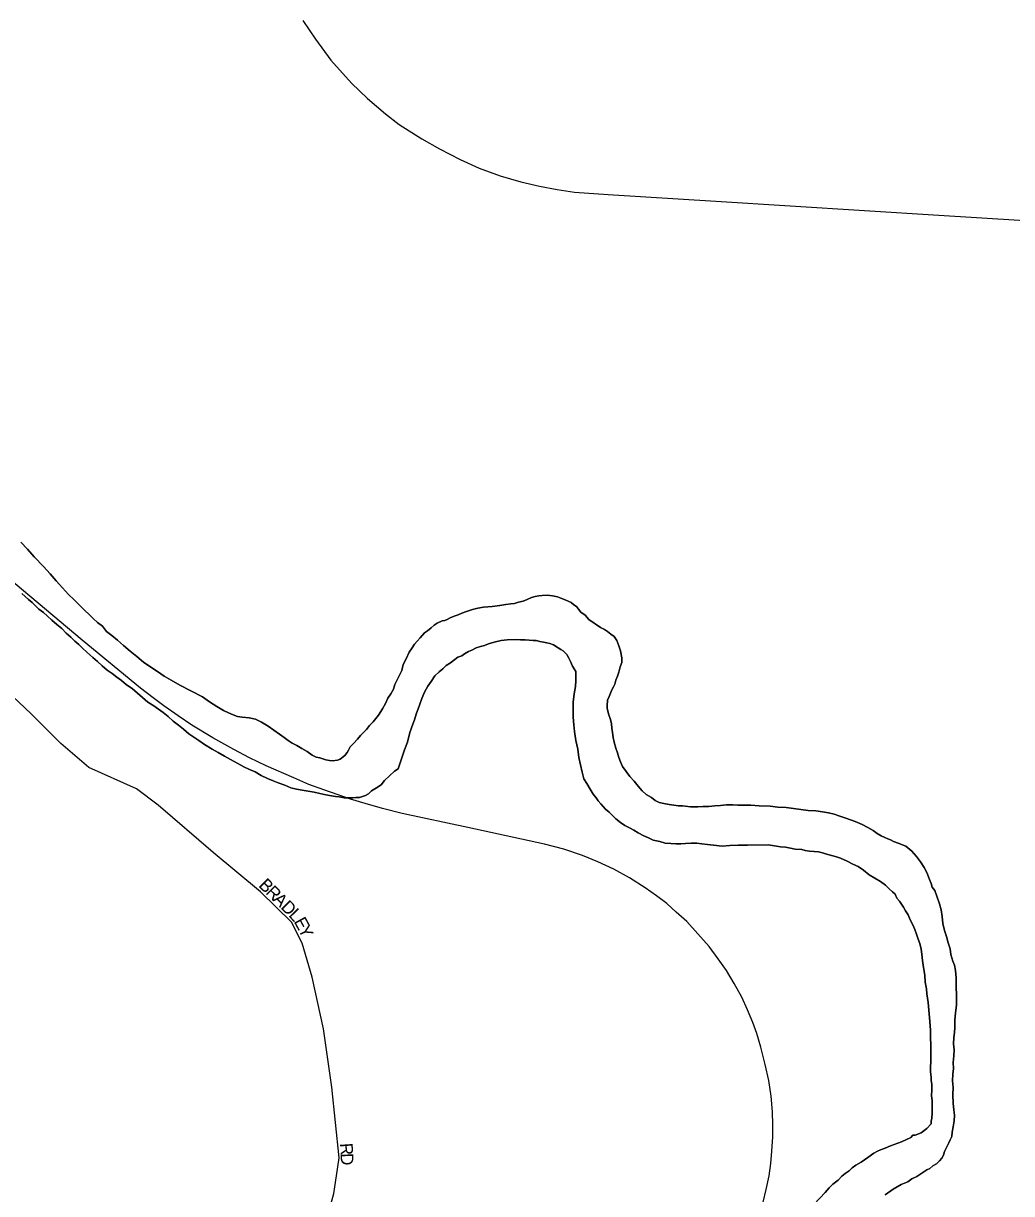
# Model space of a CAD drawing. Extents: x -561 to 1170, y 0 to 846.
# Drawn here: x 255.12 to 265.66, y 224.52 to 237.01 of the extents above; entities that cross this region are included whole.
import ezdxf

# ---------------------------------------------------------------- set-up
doc = ezdxf.new("R2010")
doc.units = 0
for name, color, linetype in [('GM_X_City_Street', 7, 'Continuous'), ('GM_X_City_Street_Text', 7, 'Continuous'), ('GM_X_Major_River', 7, 'Continuous'), ('GM_X_Rail_Line', 7, 'Continuous')]:
    doc.layers.add(name, color=color, linetype=linetype)

msp = doc.modelspace()

# ---------------------------------------------------------------- linework, layer by layer
at = {"layer": 'GM_X_City_Street'}
msp.add_lwpolyline([(258.398, 224.401), (258.43, 224.518), (258.459, 224.709), (258.485, 224.898), (258.409, 225.652), (258.319, 226.278), (258.198, 226.827), (258.092, 227.189), (257.979, 227.415), (257.648, 227.739), (257.142, 228.159), (256.554, 228.665), (256.321, 228.838), (255.815, 229.064), (255.514, 229.321), (255.197, 229.638), (254.404, 230.386)], dxfattribs=at)
at = {"layer": 'GM_X_Major_River'}
for points in [[(257.788, 229.464), (257.728, 229.507), (257.657, 229.55), (257.592, 229.581), (257.527, 229.597), (257.451, 229.601), (257.402, 229.611), (257.353, 229.627), (257.304, 229.648), (257.25, 229.675), (257.179, 229.717), (257.102, 229.765), (257.026, 229.818), (256.786, 229.945), (256.693, 229.998), (256.617, 230.041), (256.546, 230.089), (256.475, 230.137), (256.398, 230.19), (256.327, 230.249), (256.256, 230.307), (256.185, 230.366), (256.119, 230.425), (256.059, 230.473), (256.004, 230.516), (255.96, 230.575), (255.905, 230.612), (255.861, 230.655), (255.817, 230.698), (255.768, 230.746), (255.713, 230.799), (255.658, 230.853), (255.598, 230.912), (255.532, 230.981), (255.466, 231.056), (255.4, 231.131), (255.329, 231.212), (255.23, 231.313), (255.158, 231.394), (255.087, 231.469)], [(255.087, 231.469), (255.158, 231.394), (255.23, 231.313), (255.329, 231.212), (255.4, 231.131), (255.466, 231.056), (255.532, 230.981), (255.598, 230.912), (255.658, 230.853), (255.713, 230.799), (255.768, 230.746), (255.817, 230.698), (255.861, 230.655), (255.905, 230.612), (255.96, 230.575), (256.004, 230.516), (256.059, 230.473), (256.119, 230.425), (256.185, 230.366), (256.256, 230.307), (256.327, 230.249), (256.398, 230.19), (256.475, 230.137), (256.546, 230.089), (256.617, 230.041), (256.693, 229.998), (256.786, 229.945), (257.026, 229.818), (257.102, 229.765), (257.179, 229.717), (257.25, 229.675), (257.304, 229.648), (257.353, 229.627), (257.402, 229.611), (257.451, 229.601), (257.527, 229.597), (257.592, 229.581), (257.657, 229.55), (257.728, 229.507), (257.788, 229.464)], [(255.1, 230.922), (255.133, 230.89), (255.171, 230.858), (255.209, 230.826), (255.242, 230.794), (255.281, 230.756), (255.33, 230.719), (255.374, 230.681), (255.418, 230.639), (255.473, 230.59), (255.527, 230.548), (255.571, 230.5), (255.62, 230.457), (255.664, 230.414), (255.708, 230.377), (255.747, 230.339), (255.791, 230.296), (255.856, 230.238), (255.906, 230.195), (255.955, 230.152), (256.01, 230.104), (256.064, 230.067), (256.114, 230.029), (256.163, 229.992), (256.217, 229.949), (256.278, 229.907), (256.442, 229.762), (256.507, 229.725), (256.557, 229.688), (256.606, 229.651), (256.661, 229.608), (256.715, 229.56), (256.77, 229.517), (256.825, 229.474), (256.88, 229.426), (256.934, 229.389), (256.989, 229.352), (257.049, 229.309), (257.131, 229.261), (257.196, 229.224), (257.262, 229.187), (257.327, 229.15), (257.404, 229.108), (257.469, 229.071), (257.529, 229.044), (257.589, 229.018), (257.654, 228.981), (257.72, 228.949), (257.78, 228.923), (257.834, 228.902), (257.905, 228.875), (257.97, 228.849), (258.03, 228.833), (258.09, 228.823), (258.155, 228.813), (258.22, 228.803), (258.279, 228.788), (258.345, 228.772), (258.404, 228.762), (258.448, 228.757), (258.486, 228.752), (258.54, 228.742), (258.589, 228.743), (258.632, 228.743), (258.664, 228.744)], [(258.664, 228.744), (258.632, 228.743), (258.589, 228.743), (258.54, 228.742), (258.486, 228.752), (258.448, 228.757), (258.404, 228.762), (258.345, 228.772), (258.279, 228.788), (258.22, 228.803), (258.155, 228.813), (258.09, 228.823), (258.03, 228.833), (257.97, 228.849), (257.905, 228.875), (257.834, 228.902), (257.78, 228.923), (257.72, 228.949), (257.654, 228.981), (257.589, 229.018), (257.529, 229.044), (257.469, 229.071), (257.404, 229.108), (257.327, 229.15), (257.262, 229.187), (257.196, 229.224), (257.131, 229.261), (257.049, 229.309), (256.989, 229.352), (256.934, 229.389), (256.88, 229.426), (256.825, 229.474), (256.77, 229.517), (256.715, 229.56), (256.661, 229.608), (256.606, 229.651), (256.557, 229.688), (256.507, 229.725), (256.442, 229.762), (256.278, 229.907), (256.217, 229.949), (256.163, 229.992), (256.114, 230.029), (256.064, 230.067), (256.01, 230.104), (255.955, 230.152), (255.906, 230.195), (255.856, 230.238), (255.791, 230.296), (255.747, 230.339), (255.708, 230.377), (255.664, 230.414), (255.62, 230.457), (255.571, 230.5), (255.527, 230.548), (255.473, 230.59), (255.418, 230.639), (255.374, 230.681), (255.33, 230.719), (255.281, 230.756), (255.242, 230.794), (255.209, 230.826), (255.171, 230.858), (255.133, 230.89), (255.1, 230.922)], [(261.398, 229.893), (261.414, 229.925), (261.43, 229.953), (261.44, 229.996), (261.456, 230.04), (261.471, 230.083), (261.487, 230.138), (261.502, 230.187), (261.502, 230.235), (261.49, 230.311), (261.473, 230.365), (261.451, 230.419), (261.423, 230.462), (261.385, 230.489), (261.352, 230.515), (261.319, 230.537), (261.275, 230.558), (261.15, 230.643), (261.111, 230.691), (261.067, 230.723), (261.04, 230.755), (261.018, 230.782), (260.991, 230.803), (260.963, 230.825), (260.931, 230.841), (260.898, 230.856), (260.854, 230.872), (260.816, 230.888), (260.762, 230.898), (260.708, 230.903), (260.654, 230.902), (260.616, 230.896), (260.578, 230.891), (260.54, 230.879), (260.492, 230.857), (260.449, 230.84), (260.4, 230.829), (260.357, 230.817), (260.319, 230.812), (260.265, 230.805), (260.2, 230.794), (260.119, 230.782), (260.027, 230.776), (259.968, 230.764), (259.909, 230.752), (259.844, 230.73), (259.796, 230.713), (259.758, 230.696), (259.715, 230.68), (259.672, 230.663), (259.64, 230.646), (259.613, 230.635), (259.586, 230.629), (259.532, 230.607), (259.5, 230.585), (259.468, 230.557), (259.43, 230.525), (259.398, 230.502), (259.35, 230.448), (259.318, 230.415), (259.291, 230.382), (259.265, 230.344), (259.233, 230.295), (259.202, 230.224), (259.17, 230.164), (259.155, 230.099), (259.081, 229.951), (259.065, 229.902), (259.039, 229.853), (259.007, 229.804), (258.981, 229.75), (258.949, 229.69), (258.907, 229.624), (258.848, 229.553), (258.811, 229.515), (258.779, 229.471), (258.747, 229.438), (258.715, 229.405), (258.683, 229.367), (258.64, 229.323), (258.603, 229.285), (258.587, 229.252), (258.571, 229.225), (258.545, 229.192), (258.496, 229.153), (258.469, 229.142), (258.415, 229.136), (258.383, 229.141), (258.345, 229.146), (258.312, 229.157), (258.28, 229.167), (258.242, 229.177), (258.198, 229.198), (258.143, 229.236), (258.089, 229.268), (258.034, 229.299), (257.985, 229.326), (257.942, 229.353), (257.898, 229.384), (257.849, 229.422), (257.788, 229.464)], [(257.788, 229.464), (257.849, 229.422), (257.898, 229.384), (257.942, 229.353), (257.985, 229.326), (258.034, 229.299), (258.089, 229.268), (258.143, 229.236), (258.198, 229.198), (258.242, 229.177), (258.28, 229.167), (258.312, 229.157), (258.345, 229.146), (258.383, 229.141), (258.415, 229.136), (258.469, 229.142), (258.496, 229.153), (258.545, 229.192), (258.571, 229.225), (258.587, 229.252), (258.603, 229.285), (258.64, 229.323), (258.683, 229.367), (258.715, 229.405), (258.747, 229.438), (258.779, 229.471), (258.811, 229.515), (258.848, 229.553), (258.907, 229.624), (258.949, 229.69), (258.981, 229.75), (259.007, 229.804), (259.039, 229.853), (259.065, 229.902), (259.081, 229.951), (259.155, 230.099), (259.17, 230.164), (259.202, 230.224), (259.233, 230.295), (259.265, 230.344), (259.291, 230.382), (259.318, 230.415), (259.35, 230.448), (259.398, 230.502), (259.43, 230.525), (259.468, 230.557), (259.5, 230.585), (259.532, 230.607), (259.586, 230.629), (259.613, 230.635), (259.64, 230.646), (259.672, 230.663), (259.715, 230.68), (259.758, 230.696), (259.796, 230.713), (259.844, 230.73), (259.909, 230.752), (259.968, 230.764), (260.027, 230.776), (260.119, 230.782), (260.2, 230.794), (260.265, 230.805), (260.319, 230.812), (260.357, 230.817), (260.4, 230.829), (260.449, 230.84), (260.492, 230.857), (260.54, 230.879), (260.578, 230.891), (260.616, 230.896), (260.654, 230.902), (260.708, 230.903), (260.762, 230.898), (260.816, 230.888), (260.854, 230.872), (260.898, 230.856), (260.931, 230.841), (260.963, 230.825), (260.991, 230.803), (261.018, 230.782), (261.04, 230.755), (261.067, 230.723), (261.111, 230.691), (261.15, 230.643), (261.275, 230.558), (261.319, 230.537), (261.352, 230.515), (261.385, 230.489), (261.423, 230.462), (261.451, 230.419), (261.473, 230.365), (261.49, 230.311), (261.502, 230.235), (261.502, 230.187), (261.487, 230.138), (261.471, 230.083), (261.456, 230.04), (261.44, 229.996), (261.43, 229.953), (261.414, 229.925), (261.398, 229.893)], [(258.664, 228.744), (258.702, 228.744), (258.735, 228.755), (258.767, 228.767), (258.799, 228.783), (258.831, 228.816), (258.885, 228.849), (258.933, 228.882), (258.97, 228.926), (259.024, 228.976), (259.077, 229.025), (259.115, 229.052), (259.182, 229.254), (259.214, 229.335), (259.239, 229.439), (259.271, 229.526), (259.292, 229.575), (259.307, 229.635), (259.344, 229.732), (259.37, 229.803), (259.396, 229.869), (259.433, 229.934), (259.47, 229.983), (259.507, 230.043), (259.555, 230.087), (259.593, 230.12), (259.63, 230.153), (259.673, 230.181), (259.705, 230.208), (259.753, 230.241), (259.796, 230.258), (259.823, 230.28), (259.866, 230.302), (259.904, 230.319), (259.947, 230.341), (259.995, 230.358), (260.038, 230.369), (260.082, 230.386), (260.141, 230.403), (260.216, 230.42), (260.281, 230.426), (260.368, 230.433), (260.422, 230.428), (260.471, 230.429), (260.514, 230.424), (260.557, 230.419), (260.59, 230.419), (260.628, 230.409), (260.666, 230.404), (260.704, 230.394), (260.736, 230.389), (260.775, 230.373), (260.824, 230.341), (260.851, 230.325), (260.878, 230.309), (260.917, 230.272), (260.933, 230.239), (260.956, 230.196), (260.978, 230.148), (261.011, 230.089), (261.012, 230.061), (261.012, 230.024), (261.013, 229.991), (261.008, 229.931), (260.993, 229.85), (260.983, 229.763), (260.984, 229.687), (260.985, 229.601), (260.992, 229.519), (260.998, 229.449), (261.011, 229.352), (261.033, 229.26), (261.045, 229.173), (261.063, 229.092), (261.08, 229.017), (261.097, 228.946), (261.131, 228.893), (261.164, 228.833), (261.197, 228.78), (261.23, 228.742), (261.252, 228.71), (261.28, 228.678), (261.329, 228.619), (261.368, 228.587), (261.4, 228.555), (261.439, 228.517), (261.488, 228.48), (261.537, 228.448), (261.586, 228.421), (261.63, 228.395), (261.679, 228.368), (261.739, 228.337), (261.788, 228.315), (261.837, 228.289), (261.908, 228.274), (261.967, 228.258), (262.027, 228.253), (262.081, 228.249), (262.135, 228.249), (262.184, 228.255), (262.244, 228.256)], [(262.244, 228.256), (262.184, 228.255), (262.135, 228.249), (262.081, 228.249), (262.027, 228.253), (261.967, 228.258), (261.908, 228.274), (261.837, 228.289), (261.788, 228.315), (261.739, 228.337), (261.679, 228.368), (261.63, 228.395), (261.586, 228.421), (261.537, 228.448), (261.488, 228.48), (261.439, 228.517), (261.4, 228.555), (261.368, 228.587), (261.329, 228.619), (261.28, 228.678), (261.252, 228.71), (261.23, 228.742), (261.197, 228.78), (261.164, 228.833), (261.131, 228.893), (261.097, 228.946), (261.08, 229.017), (261.063, 229.092), (261.045, 229.173), (261.033, 229.26), (261.011, 229.352), (260.998, 229.449), (260.992, 229.519), (260.985, 229.601), (260.984, 229.687), (260.983, 229.763), (260.993, 229.85), (261.008, 229.931), (261.013, 229.991), (261.012, 230.024), (261.012, 230.061), (261.011, 230.089), (260.978, 230.148), (260.956, 230.196), (260.933, 230.239), (260.917, 230.272), (260.878, 230.309), (260.851, 230.325), (260.824, 230.341), (260.775, 230.373), (260.736, 230.389), (260.704, 230.394), (260.666, 230.404), (260.628, 230.409), (260.59, 230.419), (260.557, 230.419), (260.514, 230.424), (260.471, 230.429), (260.422, 230.428), (260.368, 230.433), (260.281, 230.426), (260.216, 230.42), (260.141, 230.403), (260.082, 230.386), (260.038, 230.369), (259.995, 230.358), (259.947, 230.341), (259.904, 230.319), (259.866, 230.302), (259.823, 230.28), (259.796, 230.258), (259.753, 230.241), (259.705, 230.208), (259.673, 230.181), (259.63, 230.153), (259.593, 230.12), (259.555, 230.087), (259.507, 230.043), (259.47, 229.983), (259.433, 229.934), (259.396, 229.869), (259.37, 229.803), (259.344, 229.732), (259.307, 229.635), (259.292, 229.575), (259.271, 229.526), (259.239, 229.439), (259.214, 229.335), (259.182, 229.254), (259.115, 229.052), (259.077, 229.025), (259.024, 228.976), (258.97, 228.926), (258.933, 228.882), (258.885, 228.849), (258.831, 228.816), (258.799, 228.783), (258.767, 228.767), (258.735, 228.755), (258.702, 228.744), (258.664, 228.744)], [(265.054, 226.237), (265.058, 226.291), (265.057, 226.367), (265.067, 226.448), (265.077, 226.529), (265.075, 226.627), (265.074, 226.73), (265.073, 226.822), (265.066, 226.898), (265.054, 226.957), (265.038, 227), (265.026, 227.033), (265.015, 227.07), (265.009, 227.13), (264.986, 227.195), (264.969, 227.26), (264.947, 227.324), (264.929, 227.4), (264.923, 227.476), (264.911, 227.546), (264.894, 227.611), (264.843, 227.751), (264.816, 227.789), (264.804, 227.826), (264.787, 227.87), (264.776, 227.897), (264.759, 227.945), (264.732, 227.999), (264.693, 228.058), (264.649, 228.117), (264.599, 228.171), (264.534, 228.224), (264.452, 228.256), (264.403, 228.277), (264.37, 228.292), (264.343, 228.303), (264.31, 228.319), (264.272, 228.335), (264.229, 228.361), (264.185, 228.393), (264.13, 228.425), (264.07, 228.457), (263.994, 228.488), (263.896, 228.525), (263.831, 228.546), (263.771, 228.567), (263.711, 228.583), (263.646, 228.593), (263.576, 228.603), (263.494, 228.607), (263.413, 228.617), (263.337, 228.627), (263.256, 228.637), (263.169, 228.641), (263.088, 228.651), (262.969, 228.655), (262.882, 228.665), (262.806, 228.664), (262.741, 228.663), (262.687, 228.668), (262.622, 228.667), (262.557, 228.661), (262.498, 228.655), (262.433, 228.648), (262.368, 228.648), (262.314, 228.647), (262.265, 228.646), (262.238, 228.646), (262.151, 228.656), (262.108, 228.655), (262.059, 228.665), (262.01, 228.67), (261.951, 228.68), (261.902, 228.691), (261.858, 228.712), (261.82, 228.744), (261.765, 228.776), (261.722, 228.818), (261.678, 228.867), (261.634, 228.92), (261.59, 228.969), (261.551, 229.022), (261.512, 229.076), (261.49, 229.125), (261.473, 229.173), (261.456, 229.222), (261.439, 229.27), (261.422, 229.335), (261.411, 229.384), (261.405, 229.438), (261.398, 229.486), (261.392, 229.53), (261.381, 229.578), (261.364, 229.627), (261.353, 229.665), (261.347, 229.697), (261.346, 229.724), (261.351, 229.784), (261.367, 229.822), (261.382, 229.86), (261.398, 229.893)], [(261.398, 229.893), (261.382, 229.86), (261.367, 229.822), (261.351, 229.784), (261.346, 229.724), (261.347, 229.697), (261.353, 229.665), (261.364, 229.627), (261.381, 229.578), (261.392, 229.53), (261.398, 229.486), (261.405, 229.438), (261.411, 229.384), (261.422, 229.335), (261.439, 229.27), (261.456, 229.222), (261.473, 229.173), (261.49, 229.125), (261.512, 229.076), (261.551, 229.022), (261.59, 228.969), (261.634, 228.92), (261.678, 228.867), (261.722, 228.818), (261.765, 228.776), (261.82, 228.744), (261.858, 228.712), (261.902, 228.691), (261.951, 228.68), (262.01, 228.67), (262.059, 228.665), (262.108, 228.655), (262.151, 228.656), (262.238, 228.646), (262.265, 228.646), (262.314, 228.647), (262.368, 228.648), (262.433, 228.648), (262.498, 228.655), (262.557, 228.661), (262.622, 228.667), (262.687, 228.668), (262.741, 228.663), (262.806, 228.664), (262.882, 228.665), (262.969, 228.655), (263.088, 228.651), (263.169, 228.641), (263.256, 228.637), (263.337, 228.627), (263.413, 228.617), (263.494, 228.607), (263.576, 228.603), (263.646, 228.593), (263.711, 228.583), (263.771, 228.567), (263.831, 228.546), (263.896, 228.525), (263.994, 228.488), (264.07, 228.457), (264.13, 228.425), (264.185, 228.393), (264.229, 228.361), (264.272, 228.335), (264.31, 228.319), (264.343, 228.303), (264.37, 228.292), (264.403, 228.277), (264.452, 228.256), (264.534, 228.224), (264.599, 228.171), (264.649, 228.117), (264.693, 228.058), (264.732, 227.999), (264.759, 227.945), (264.776, 227.897), (264.787, 227.87), (264.804, 227.826), (264.816, 227.789), (264.843, 227.751), (264.894, 227.611), (264.911, 227.546), (264.923, 227.476), (264.929, 227.4), (264.947, 227.324), (264.969, 227.26), (264.986, 227.195), (265.009, 227.13), (265.015, 227.07), (265.026, 227.033), (265.038, 227), (265.054, 226.957), (265.066, 226.898), (265.073, 226.822), (265.074, 226.73), (265.075, 226.627), (265.077, 226.529), (265.067, 226.448), (265.057, 226.367), (265.058, 226.291), (265.054, 226.237)], [(262.244, 228.256), (262.303, 228.257), (262.357, 228.252), (262.417, 228.242), (262.482, 228.237), (262.574, 228.227), (262.655, 228.234), (262.747, 228.235), (262.845, 228.236), (263.067, 228.239), (263.132, 228.229), (263.197, 228.219), (263.251, 228.214), (263.305, 228.204), (263.354, 228.194), (263.424, 228.189), (263.462, 228.179), (263.506, 228.174), (263.555, 228.169), (263.603, 228.164), (263.647, 228.154), (263.679, 228.143), (263.717, 228.133), (263.756, 228.123), (263.794, 228.112), (263.837, 228.096), (263.908, 228.065), (263.968, 228.033), (264.028, 228.007), (264.082, 227.969), (264.143, 227.921), (264.203, 227.884), (264.263, 227.847), (264.317, 227.81), (264.356, 227.772), (264.394, 227.74), (264.422, 227.713), (264.438, 227.67), (264.466, 227.638), (264.488, 227.606), (264.51, 227.574), (264.532, 227.536), (264.56, 227.493), (264.582, 227.439), (264.61, 227.385), (264.632, 227.337), (264.649, 227.288), (264.666, 227.234), (264.683, 227.186), (264.7, 227.126), (264.706, 227.072), (264.713, 227.007), (264.725, 226.931), (264.737, 226.85), (264.743, 226.775), (264.755, 226.704), (264.761, 226.65), (264.767, 226.602), (264.773, 226.558), (264.792, 226.353), (264.799, 226.261), (264.8, 226.179), (264.801, 226.104), (264.802, 226.049), (264.802, 226.001), (264.803, 225.93), (264.799, 225.865), (264.799, 225.816), (264.806, 225.762), (264.806, 225.724), (264.812, 225.686), (264.813, 225.627), (264.808, 225.562), (264.815, 225.513), (264.815, 225.481), (264.815, 225.454), (264.816, 225.421), (264.816, 225.378), (264.812, 225.323), (264.807, 225.291), (264.807, 225.264), (264.759, 225.214), (264.7, 225.165), (264.636, 225.143), (264.609, 225.142), (264.587, 225.115), (264.49, 225.07), (264.372, 225.026), (264.313, 225.003), (264.264, 224.986), (264.232, 224.97), (264.194, 224.948), (264.13, 224.903), (264.06, 224.854), (264.001, 224.821), (263.964, 224.793), (263.932, 224.76), (263.889, 224.733), (263.851, 224.705), (263.814, 224.661), (263.755, 224.617)], [(263.755, 224.617), (263.814, 224.661), (263.851, 224.705), (263.889, 224.733), (263.932, 224.76), (263.964, 224.793), (264.001, 224.821), (264.06, 224.854), (264.13, 224.903), (264.194, 224.948), (264.232, 224.97), (264.264, 224.986), (264.313, 225.003), (264.372, 225.026), (264.49, 225.07), (264.587, 225.115), (264.609, 225.142), (264.636, 225.143), (264.7, 225.165), (264.759, 225.214), (264.807, 225.264), (264.807, 225.291), (264.812, 225.323), (264.816, 225.378), (264.816, 225.421), (264.815, 225.454), (264.815, 225.481), (264.815, 225.513), (264.808, 225.562), (264.813, 225.627), (264.812, 225.686), (264.806, 225.724), (264.806, 225.762), (264.799, 225.816), (264.799, 225.865), (264.803, 225.93), (264.802, 226.001), (264.802, 226.049), (264.801, 226.104), (264.8, 226.179), (264.799, 226.261), (264.792, 226.353), (264.773, 226.558), (264.767, 226.602), (264.761, 226.65), (264.755, 226.704), (264.743, 226.775), (264.737, 226.85), (264.725, 226.931), (264.713, 227.007), (264.706, 227.072), (264.7, 227.126), (264.683, 227.186), (264.666, 227.234), (264.649, 227.288), (264.632, 227.337), (264.61, 227.385), (264.582, 227.439), (264.56, 227.493), (264.532, 227.536), (264.51, 227.574), (264.488, 227.606), (264.466, 227.638), (264.438, 227.67), (264.422, 227.713), (264.394, 227.74), (264.356, 227.772), (264.317, 227.81), (264.263, 227.847), (264.203, 227.884), (264.143, 227.921), (264.082, 227.969), (264.028, 228.007), (263.968, 228.033), (263.908, 228.065), (263.837, 228.096), (263.794, 228.112), (263.756, 228.123), (263.717, 228.133), (263.679, 228.143), (263.647, 228.154), (263.603, 228.164), (263.555, 228.169), (263.506, 228.174), (263.462, 228.179), (263.424, 228.189), (263.354, 228.194), (263.305, 228.204), (263.251, 228.214), (263.197, 228.219), (263.132, 228.229), (263.067, 228.239), (262.845, 228.236), (262.747, 228.235), (262.655, 228.234), (262.574, 228.227), (262.482, 228.237), (262.417, 228.242), (262.357, 228.252), (262.303, 228.257), (262.244, 228.256)], [(264.314, 224.505), (264.4, 224.565), (264.486, 224.615), (264.556, 224.643), (264.599, 224.676), (264.653, 224.699), (264.76, 224.77), (264.792, 224.787), (264.824, 224.814), (264.862, 224.836), (264.894, 224.869), (264.92, 224.897), (264.936, 224.929), (264.947, 224.968), (264.968, 225.011), (264.994, 225.06), (265.01, 225.093), (265.026, 225.126), (265.03, 225.174), (265.04, 225.229), (265.05, 225.294), (265.055, 225.354), (265.049, 225.413), (265.042, 225.478), (265.036, 225.575), (265.04, 225.651), (265.034, 225.722), (265.038, 225.792), (265.043, 225.852), (265.042, 225.917), (265.046, 225.987), (265.051, 226.052), (265.044, 226.117), (265.049, 226.182), (265.054, 226.237)], [(265.054, 226.237), (265.049, 226.182), (265.044, 226.117), (265.051, 226.052), (265.046, 225.987), (265.042, 225.917), (265.043, 225.852), (265.038, 225.792), (265.034, 225.722), (265.04, 225.651), (265.036, 225.575), (265.042, 225.478), (265.049, 225.413), (265.055, 225.354), (265.05, 225.294), (265.04, 225.229), (265.03, 225.174), (265.026, 225.126), (265.01, 225.093), (264.994, 225.06), (264.968, 225.011), (264.947, 224.968), (264.936, 224.929), (264.92, 224.897), (264.894, 224.869), (264.862, 224.836), (264.824, 224.814), (264.792, 224.787), (264.76, 224.77), (264.653, 224.699), (264.599, 224.676), (264.556, 224.643), (264.486, 224.615), (264.4, 224.565), (264.314, 224.505)], [(263.755, 224.617), (263.718, 224.579), (263.675, 224.53), (263.558, 224.404)], [(263.558, 224.404), (263.675, 224.53), (263.718, 224.579), (263.755, 224.617)]]:
    msp.add_lwpolyline(points, dxfattribs=at)
at = {"layer": 'GM_X_Rail_Line'}
for points in [[(258.098, 237.037), (258.233, 236.838), (258.397, 236.613), (258.619, 236.37), (258.789, 236.204), (258.979, 236.041), (259.126, 235.929), (259.367, 235.775), (259.557, 235.667), (259.777, 235.553), (259.982, 235.463), (260.205, 235.381), (260.427, 235.316), (260.626, 235.269), (260.815, 235.234), (260.998, 235.205), (261.358, 235.182), (262.507, 235.11), (264.888, 234.961), (266.666, 234.848)], [(263.014, 224.425), (263.045, 224.562), (263.075, 224.706), (263.093, 224.84), (263.105, 224.97), (263.114, 225.123), (263.114, 225.252), (263.111, 225.391), (263.096, 225.556), (263.072, 225.725), (263.035, 225.894), (262.987, 226.082), (262.943, 226.225), (262.901, 226.343), (262.845, 226.48), (262.783, 226.614), (262.704, 226.76), (262.621, 226.899), (262.533, 227.025), (262.437, 227.155), (262.315, 227.291), (262.197, 227.421), (262.085, 227.521), (261.983, 227.613), (261.875, 227.697), (261.752, 227.78), (261.585, 227.887), (261.418, 227.981), (261.249, 228.058), (261.085, 228.127), (260.885, 228.194), (260.677, 228.246), (259.859, 228.424), (259.16, 228.575), (258.949, 228.628), (258.763, 228.681), (258.608, 228.727), (258.474, 228.772), (258.321, 228.827), (258.163, 228.885), (258.001, 228.954), (257.707, 229.082), (257.528, 229.168), (257.361, 229.258), (257.139, 229.383), (256.914, 229.518), (256.766, 229.615), (256.616, 229.722), (256.499, 229.809), (256.365, 229.911), (255.742, 230.423), (254.553, 231.419)]]:
    msp.add_lwpolyline(points, dxfattribs=at)

# ---------------------------------------------------------------- texts
at = {"layer": 'GM_X_City_Street_Text'}
for s, rotation, p in [('B', 315.1718, (257.619, 227.8)), ('R', 315.1731, (257.695, 227.725)), ('A', 315.1743, (257.771, 227.649)), ('D', 315.1743, (257.855, 227.566)), ('L', 313.8411, (257.939, 227.483)), ('E', 298.7282, (257.999, 227.422)), ('Y', 295.9492, (258.044, 227.34)), ('R', 274.0354, (258.494, 225.053)), ('D', 272.164, (258.501, 224.947))]:
    msp.add_text(s, height=0.135, rotation=rotation, dxfattribs=at).set_placement(p)

doc.saveas('drawing.dxf')
